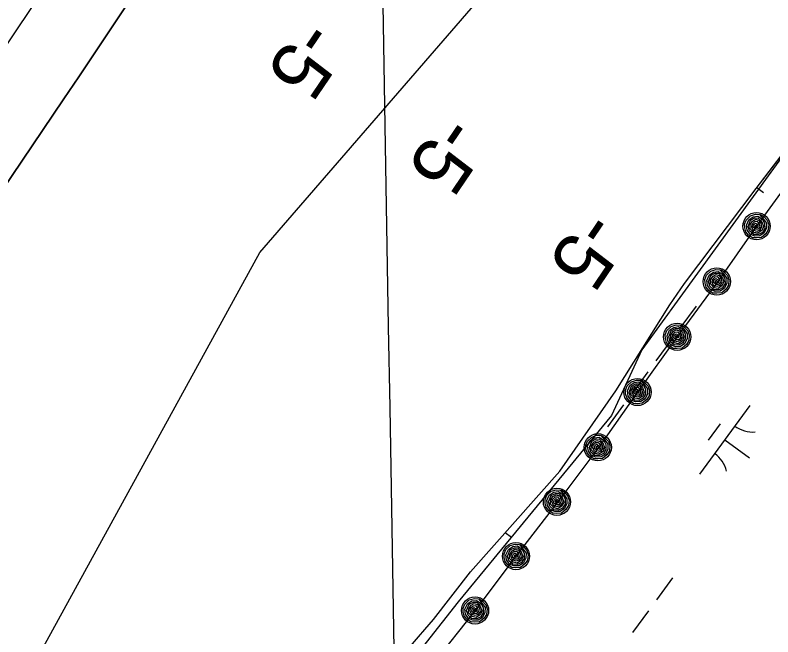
# Model space of a CAD drawing. Extents: x 3905714 to 3926767, y 183354 to 205755.
# Drawn here: x 3914646.5 to 3915092, y 188186.8 to 188552.1 of the extents above; entities that cross this region are included whole.
import ezdxf

# ---------------------------------------------------------------- set-up
doc = ezdxf.new("R2010")
doc.units = 0
for name, color, linetype in [('V-GRID-MAJR', 7, 'Continuous'), ('V-RIVR-EDGE', 7, 'Continuous'), ('V-RIVR-RANG', 7, 'Continuous'), ('V-RRAP-FSHR', 7, 'Continuous'), ('V-TOPO-DPTH', 7, 'Continuous'), ('V-TOPO-MINR', 7, 'Continuous'), ('V-TOPO-SHOR', 7, 'Continuous'), ('V-WETL-SWMP', 7, 'Continuous')]:
    doc.layers.add(name, color=color, linetype=linetype)

msp = doc.modelspace()

# ---------------------------------------------------------------- linework, layer by layer
at = {"layer": 'V-GRID-MAJR'}
msp.add_spline([(3914930.18, 184667.84), (3914884.14, 187327.39), (3914779.24, 193387.51), (3914694.62, 198275.87)], degree=3, dxfattribs=at)
at = {"layer": 'V-RIVR-EDGE'}
msp.add_lwpolyline([(3915604.94, 189214.16), (3915307.8, 188778.79), (3915113.05, 188490.69), (3915014.87, 188355.49), (3914997.17, 188316.86), (3914907.04, 188207.42), (3914841.05, 188123.72), (3914771.84, 187996.57), (3914746.09, 187948.29), (3914633.42, 187776.07), (3914490.18, 187553.96), (3914317.96, 187185.39)], dxfattribs=at)
at = {"layer": 'V-RRAP-FSHR'}
for points in [[(3915129.94, 188492.45), (3915105.88, 188460.49), (3915082.41, 188428.1), (3915059.71, 188395.62), (3915035.74, 188363.13), (3915012.4, 188330.64), (3914989.65, 188298.15), (3914965.56, 188266.16), (3914940.98, 188234.22), (3914916.9, 188202.28), (3914892.11, 188170.9), (3914866.99, 188139.76), (3914842.29, 188108.34), (3914822.55, 188073.56), (3914802.81, 188038.77), (3914782.74, 188004.18), (3914761.26, 187970.43), (3914739.78, 187936.69), (3914718.31, 187902.94)], [(3915084.68, 188435.07), (3915086.44, 188433.95), (3915088.71, 188431.6), (3915089.55, 188429.15), (3915089.24, 188425.96), (3915087.8, 188423.61), (3915085.25, 188421.47), (3915082.36, 188421.24), (3915080.08, 188421.29), (3915077.69, 188422.83), (3915076.13, 188424.82), (3915075.45, 188427.07), (3915075.42, 188429.29), (3915076.32, 188431.74), (3915078.81, 188434.17), (3915081.83, 188435.16), (3915084.23, 188434.99), (3915086.54, 188432.33), (3915088.25, 188429.91), (3915088.23, 188427.11), (3915086.93, 188424.15), (3915084.34, 188422.45), (3915081.33, 188422.27), (3915078.74, 188423.34), (3915076.85, 188425.77), (3915076.46, 188428.73), (3915077.82, 188431.89), (3915080.41, 188433.63), (3915083.17, 188434.06), (3915085.95, 188432.17), (3915087.16, 188429.68), (3915087.2, 188426.84), (3915085.81, 188424.45), (3915083.48, 188423.21), (3915080.72, 188423.28), (3915078.33, 188425.32), (3915077.47, 188428.03), (3915078.94, 188431.63), (3915081.41, 188433.02), (3915083.31, 188432.91), (3915085.46, 188430.73), (3915086.43, 188428.01), (3915085.63, 188425.7), (3915083.1, 188424.03), (3915080.76, 188424.44), (3915078.6, 188426.65), (3915078.71, 188429.05), (3915080, 188431.11), (3915081.89, 188432.18), (3915083.85, 188431.55), (3915084.85, 188429.83), (3915085.4, 188427.59), (3915084.29, 188425.84), (3915082.48, 188425.08), (3915080.43, 188425.83), (3915079.56, 188427.54), (3915079.78, 188429.29), (3915081.32, 188430.89), (3915082.65, 188430.98), (3915083.91, 188429.42), (3915084.28, 188427.54), (3915083.47, 188426.36), (3915081.91, 188426.29), (3915080.44, 188427.45), (3915080.7, 188429.07), (3915081.73, 188429.91), (3915083.13, 188429.05), (3915083.25, 188427.41), (3915082.09, 188427.2), (3915081.49, 188428.17), (3915081.81, 188428.95), (3915082.44, 188428.14)], [(3915061.35, 188402.58), (3915063.1, 188401.46), (3915065.38, 188399.11), (3915066.21, 188396.67), (3915065.9, 188393.47), (3915064.46, 188391.12), (3915061.92, 188388.98), (3915059.02, 188388.76), (3915056.75, 188388.8), (3915054.36, 188390.34), (3915052.8, 188392.33), (3915052.11, 188394.58), (3915052.08, 188396.8), (3915052.98, 188399.26), (3915055.48, 188401.68), (3915058.5, 188402.68), (3915060.9, 188402.5), (3915063.2, 188399.84), (3915064.92, 188397.42), (3915064.89, 188394.63), (3915063.6, 188391.67), (3915061, 188389.96), (3915057.99, 188389.78), (3915055.41, 188390.85), (3915053.52, 188393.29), (3915053.12, 188396.24), (3915054.49, 188399.4), (3915057.07, 188401.14), (3915059.83, 188401.57), (3915062.62, 188399.68), (3915063.82, 188397.2), (3915063.87, 188394.35), (3915062.48, 188391.97), (3915060.15, 188390.72), (3915057.39, 188390.8), (3915055, 188392.84), (3915054.13, 188395.55), (3915055.6, 188399.14), (3915058.08, 188400.53), (3915059.98, 188400.42), (3915062.12, 188398.24), (3915063.09, 188395.52), (3915062.29, 188393.21), (3915059.76, 188391.54), (3915057.43, 188391.96), (3915055.26, 188394.16), (3915055.37, 188396.57), (3915056.67, 188398.62), (3915058.55, 188399.69), (3915060.52, 188399.07), (3915061.51, 188397.34), (3915062.07, 188395.11), (3915060.95, 188393.35), (3915059.15, 188392.59), (3915057.1, 188393.35), (3915056.23, 188395.05), (3915056.44, 188396.8), (3915057.98, 188398.4), (3915059.31, 188398.49), (3915060.57, 188396.94), (3915060.95, 188395.05), (3915060.13, 188393.87), (3915058.57, 188393.8), (3915057.1, 188394.96), (3915057.36, 188396.58), (3915058.4, 188397.42), (3915059.8, 188396.56), (3915059.92, 188394.92), (3915058.76, 188394.71), (3915058.16, 188395.68), (3915058.47, 188396.47), (3915059.11, 188395.65)], [(3915038.01, 188370.09), (3915039.77, 188368.97), (3915042.04, 188366.62), (3915042.88, 188364.18), (3915042.56, 188360.98), (3915041.13, 188358.63), (3915038.58, 188356.49), (3915035.69, 188356.27), (3915033.41, 188356.32), (3915031.02, 188357.85), (3915029.46, 188359.84), (3915028.78, 188362.1), (3915028.75, 188364.32), (3915029.65, 188366.77), (3915032.14, 188369.19), (3915035.17, 188370.19), (3915037.56, 188370.02), (3915039.86, 188367.35), (3915041.58, 188364.93), (3915041.56, 188362.14), (3915040.26, 188359.18), (3915037.67, 188357.48), (3915034.66, 188357.3), (3915032.07, 188358.36), (3915030.18, 188360.8), (3915029.78, 188363.75), (3915031.15, 188366.91), (3915033.74, 188368.65), (3915036.5, 188369.09), (3915039.28, 188367.2), (3915040.49, 188364.71), (3915040.53, 188361.86), (3915039.14, 188359.48), (3915036.81, 188358.24), (3915034.05, 188358.31), (3915031.66, 188360.35), (3915030.8, 188363.06), (3915032.27, 188366.65), (3915034.74, 188368.04), (3915036.65, 188367.94), (3915038.79, 188365.75), (3915039.75, 188363.04), (3915038.96, 188360.73), (3915036.42, 188359.05), (3915034.09, 188359.47), (3915031.93, 188361.67), (3915032.04, 188364.08), (3915033.33, 188366.14), (3915035.21, 188367.2), (3915037.18, 188366.58), (3915038.18, 188364.85), (3915038.73, 188362.62), (3915037.62, 188360.86), (3915035.81, 188360.11), (3915033.76, 188360.86), (3915032.89, 188362.56), (3915033.11, 188364.32), (3915034.65, 188365.91), (3915035.98, 188366), (3915037.24, 188364.45), (3915037.61, 188362.56), (3915036.8, 188361.38), (3915035.24, 188361.31), (3915033.77, 188362.48), (3915034.03, 188364.09), (3915035.06, 188364.93), (3915036.46, 188364.07), (3915036.58, 188362.43), (3915035.42, 188362.22), (3915034.82, 188363.19), (3915035.14, 188363.98), (3915035.77, 188363.16)], [(3915014.68, 188337.6), (3915016.43, 188336.48), (3915018.7, 188334.13), (3915019.54, 188331.69), (3915019.23, 188328.49), (3915017.79, 188326.14), (3915015.25, 188324.01), (3915012.35, 188323.78), (3915010.08, 188323.83), (3915007.69, 188325.36), (3915006.13, 188327.35), (3915005.44, 188329.61), (3915005.41, 188331.83), (3915006.31, 188334.28), (3915008.81, 188336.7), (3915011.83, 188337.7), (3915014.23, 188337.53), (3915016.53, 188334.86), (3915018.25, 188332.44), (3915018.22, 188329.65), (3915016.93, 188326.69), (3915014.33, 188324.99), (3915011.32, 188324.81), (3915008.74, 188325.87), (3915006.85, 188328.31), (3915006.45, 188331.26), (3915007.82, 188334.42), (3915010.4, 188336.17), (3915013.16, 188336.6), (3915015.95, 188334.71), (3915017.15, 188332.22), (3915017.2, 188329.38), (3915015.81, 188326.99), (3915013.48, 188325.75), (3915010.72, 188325.82), (3915008.33, 188327.86), (3915007.46, 188330.57), (3915008.93, 188334.16), (3915011.41, 188335.55), (3915013.31, 188335.45), (3915015.45, 188333.26), (3915016.42, 188330.55), (3915015.62, 188328.24), (3915013.09, 188326.57), (3915010.76, 188326.98), (3915008.59, 188329.18), (3915008.7, 188331.59), (3915010, 188333.65), (3915011.88, 188334.71), (3915013.85, 188334.09), (3915014.84, 188332.37), (3915015.4, 188330.13), (3915014.28, 188328.38), (3915012.48, 188327.62), (3915010.42, 188328.37), (3915009.56, 188330.07), (3915009.77, 188331.83), (3915011.31, 188333.42), (3915012.64, 188333.52), (3915013.9, 188331.96), (3915014.27, 188330.07), (3915013.46, 188328.89), (3915011.9, 188328.82), (3915010.43, 188329.99), (3915010.69, 188331.6), (3915011.73, 188332.44), (3915013.13, 188331.58), (3915013.25, 188329.95), (3915012.09, 188329.74), (3915011.49, 188330.71), (3915011.8, 188331.49), (3915012.44, 188330.67)], [(3914991.34, 188305.11), (3914993.1, 188304), (3914995.37, 188301.64), (3914996.21, 188299.2), (3914995.9, 188296.01), (3914994.46, 188293.65), (3914991.91, 188291.52), (3914989.02, 188291.29), (3914986.74, 188291.34), (3914984.35, 188292.88), (3914982.79, 188294.86), (3914982.11, 188297.12), (3914982.08, 188299.34), (3914982.98, 188301.79), (3914985.47, 188304.21), (3914988.49, 188305.21), (3914990.89, 188305.04), (3914993.19, 188302.38), (3914994.91, 188299.95), (3914994.89, 188297.16), (3914993.59, 188294.2), (3914991, 188292.5), (3914987.99, 188292.32), (3914985.4, 188293.39), (3914983.51, 188295.82), (3914983.11, 188298.77), (3914984.48, 188301.93), (3914987.07, 188303.68), (3914989.83, 188304.11), (3914992.61, 188302.22), (3914993.82, 188299.73), (3914993.86, 188296.89), (3914992.47, 188294.5), (3914990.14, 188293.26), (3914987.38, 188293.33), (3914984.99, 188295.37), (3914984.13, 188298.08), (3914985.59, 188301.68), (3914988.07, 188303.07), (3914989.98, 188302.96), (3914992.12, 188300.77), (3914993.08, 188298.06), (3914992.29, 188295.75), (3914989.75, 188294.08), (3914987.42, 188294.49), (3914985.26, 188296.69), (3914985.37, 188299.1), (3914986.66, 188301.16), (3914988.54, 188302.22), (3914990.51, 188301.6), (3914991.51, 188299.88), (3914992.06, 188297.64), (3914990.95, 188295.89), (3914989.14, 188295.13), (3914987.09, 188295.88), (3914986.22, 188297.59), (3914986.44, 188299.34), (3914987.98, 188300.94), (3914989.31, 188301.03), (3914990.57, 188299.47), (3914990.94, 188297.58), (3914990.13, 188296.4), (3914988.57, 188296.33), (3914987.1, 188297.5), (3914987.36, 188299.11), (3914988.39, 188299.96), (3914989.79, 188299.09), (3914989.91, 188297.46), (3914988.75, 188297.25), (3914988.15, 188298.22), (3914988.46, 188299), (3914989.1, 188298.18)], [(3914967.49, 188273.07), (3914969.22, 188271.91), (3914971.44, 188269.51), (3914972.22, 188267.05), (3914971.83, 188263.86), (3914970.34, 188261.54), (3914967.75, 188259.46), (3914964.85, 188259.3), (3914962.58, 188259.4), (3914960.22, 188260.99), (3914958.71, 188263.02), (3914958.08, 188265.29), (3914958.1, 188267.51), (3914959.05, 188269.94), (3914961.6, 188272.3), (3914964.65, 188273.23), (3914967.04, 188273), (3914969.28, 188270.29), (3914970.94, 188267.83), (3914970.85, 188265.04), (3914969.49, 188262.11), (3914966.86, 188260.46), (3914963.84, 188260.35), (3914961.28, 188261.48), (3914959.45, 188263.96), (3914959.12, 188266.92), (3914960.56, 188270.05), (3914963.19, 188271.73), (3914965.96, 188272.1), (3914968.7, 188270.14), (3914969.84, 188267.63), (3914969.82, 188264.79), (3914968.38, 188262.43), (3914966.02, 188261.24), (3914963.26, 188261.38), (3914960.92, 188263.47), (3914960.12, 188266.2), (3914961.67, 188269.76), (3914964.17, 188271.1), (3914966.08, 188270.95), (3914968.17, 188268.71), (3914969.07, 188265.98), (3914968.22, 188263.68), (3914965.65, 188262.07), (3914963.33, 188262.54), (3914961.22, 188264.79), (3914961.38, 188267.2), (3914962.72, 188269.22), (3914964.63, 188270.24), (3914966.58, 188269.58), (3914967.54, 188267.83), (3914968.04, 188265.58), (3914966.88, 188263.85), (3914965.06, 188263.14), (3914963.03, 188263.94), (3914962.2, 188265.66), (3914962.46, 188267.41), (3914964.04, 188268.97), (3914965.36, 188269.03), (3914966.59, 188267.45), (3914966.92, 188265.55), (3914966.08, 188264.39), (3914964.52, 188264.36), (3914963.07, 188265.55), (3914963.37, 188267.16), (3914964.42, 188267.98), (3914965.8, 188267.08), (3914965.89, 188265.45), (3914964.72, 188265.26), (3914964.15, 188266.25), (3914964.48, 188267.02), (3914965.09, 188266.19)], [(3914943.42, 188241.12), (3914945.14, 188239.97), (3914947.36, 188237.56), (3914948.15, 188235.1), (3914947.76, 188231.92), (3914946.27, 188229.6), (3914943.68, 188227.52), (3914940.77, 188227.36), (3914938.5, 188227.46), (3914936.15, 188229.05), (3914934.63, 188231.08), (3914934, 188233.35), (3914934.02, 188235.57), (3914934.98, 188238), (3914937.53, 188240.36), (3914940.57, 188241.29), (3914942.96, 188241.06), (3914945.2, 188238.35), (3914946.87, 188235.89), (3914946.78, 188233.09), (3914945.41, 188230.17), (3914942.78, 188228.52), (3914939.77, 188228.41), (3914937.21, 188229.54), (3914935.38, 188232.02), (3914935.04, 188234.98), (3914936.48, 188238.1), (3914939.11, 188239.79), (3914941.88, 188240.16), (3914944.62, 188238.2), (3914945.77, 188235.69), (3914945.75, 188232.85), (3914944.3, 188230.49), (3914941.94, 188229.3), (3914939.19, 188229.44), (3914936.84, 188231.53), (3914936.04, 188234.26), (3914937.59, 188237.82), (3914940.1, 188239.15), (3914942, 188239), (3914944.09, 188236.77), (3914945, 188234.03), (3914944.15, 188231.74), (3914941.57, 188230.13), (3914939.25, 188230.6), (3914937.14, 188232.85), (3914937.3, 188235.25), (3914938.65, 188237.28), (3914940.55, 188238.3), (3914942.5, 188237.63), (3914943.46, 188235.89), (3914943.96, 188233.64), (3914942.81, 188231.91), (3914940.99, 188231.19), (3914938.95, 188231.99), (3914938.12, 188233.72), (3914938.38, 188235.47), (3914939.96, 188237.02), (3914941.29, 188237.09), (3914942.51, 188235.5), (3914942.84, 188233.61), (3914942, 188232.44), (3914940.44, 188232.41), (3914939, 188233.61), (3914939.29, 188235.22), (3914940.35, 188236.04), (3914941.73, 188235.14), (3914941.81, 188233.5), (3914940.65, 188233.32), (3914940.07, 188234.3), (3914940.4, 188235.08), (3914941.02, 188234.25)], [(3914919.34, 188209.18), (3914921.07, 188208.02), (3914923.29, 188205.62), (3914924.07, 188203.16), (3914923.68, 188199.97), (3914922.19, 188197.65), (3914919.6, 188195.58), (3914916.7, 188195.42), (3914914.43, 188195.52), (3914912.07, 188197.11), (3914910.56, 188199.13), (3914909.92, 188201.4), (3914909.95, 188203.62), (3914910.9, 188206.05), (3914913.45, 188208.42), (3914916.5, 188209.35), (3914918.89, 188209.12), (3914921.13, 188206.4), (3914922.79, 188203.94), (3914922.7, 188201.15), (3914921.34, 188198.22), (3914918.71, 188196.58), (3914915.69, 188196.47), (3914913.13, 188197.59), (3914911.3, 188200.07), (3914910.97, 188203.03), (3914912.41, 188206.16), (3914915.03, 188207.85), (3914917.8, 188208.21), (3914920.54, 188206.26), (3914921.69, 188203.75), (3914921.67, 188200.9), (3914920.23, 188198.55), (3914917.87, 188197.36), (3914915.11, 188197.49), (3914912.77, 188199.59), (3914911.97, 188202.32), (3914913.51, 188205.88), (3914916.02, 188207.21), (3914917.92, 188207.06), (3914920.01, 188204.83), (3914920.92, 188202.09), (3914920.07, 188199.8), (3914917.5, 188198.19), (3914915.18, 188198.65), (3914913.06, 188200.9), (3914913.23, 188203.31), (3914914.57, 188205.34), (3914916.48, 188206.36), (3914918.43, 188205.69), (3914919.39, 188203.95), (3914919.89, 188201.7), (3914918.73, 188199.97), (3914916.91, 188199.25), (3914914.88, 188200.05), (3914914.05, 188201.77), (3914914.3, 188203.52), (3914915.88, 188205.08), (3914917.21, 188205.14), (3914918.44, 188203.56), (3914918.76, 188201.66), (3914917.93, 188200.5), (3914916.36, 188200.47), (3914914.92, 188201.67), (3914915.22, 188203.28), (3914916.27, 188204.09), (3914917.65, 188203.2), (3914917.73, 188201.56), (3914916.57, 188201.38), (3914915.99, 188202.36), (3914916.32, 188203.14), (3914916.94, 188202.31)]]:
    msp.add_lwpolyline(points, dxfattribs=at)
for centre in [(3915082.41, 188428.11), (3915059.07, 188395.62), (3915035.74, 188363.13), (3915012.4, 188330.64), (3914989.07, 188298.15), (3914965.06, 188266.16), (3914940.98, 188234.22), (3914916.9, 188202.28)]:
    msp.add_circle(centre, 8, dxfattribs=at)
at = {"layer": 'V-TOPO-DPTH'}
msp.add_lwpolyline([(3915156.31, 189236.25), (3915127.17, 189191.91), (3915106.94, 189161.1), (3915086.71, 189130.28), (3915066.5, 189099.45), (3915046.31, 189068.62), (3914743.95, 188606.72), (3914735.42, 188593.71), (3914726.89, 188580.71), (3914718.33, 188567.72), (3914709.76, 188554.74), (3914701.17, 188541.77), (3914692.55, 188528.83), (3914683.9, 188515.9), (3914675.22, 188503), (3914325.19, 187983.94), (3914305.21, 187954.52), (3914285.09, 187925.18), (3914264.79, 187895.98), (3914244.36, 187866.87), (3914153.94, 187738.92)], dxfattribs=at)
at = {"layer": 'V-TOPO-MINR'}
for points in [[(3914184.96, 187503.5), (3914196.74, 187514.75), (3914208.33, 187526.22), (3914243.86, 187562.4), (3914272.61, 187592.54), (3914300.75, 187623.21), (3914327.99, 187654.68), (3914354.62, 187686.69), (3914407.31, 187751.91), (3914430.47, 187781.64), (3914452.91, 187811.89), (3914474.27, 187842.92), (3914494.9, 187874.46), (3914790.36, 188412.68), (3915372.48, 189084.64), (3915385.95, 189103.26), (3915669.65, 189841.93)], [(3914153.94, 187738.92), (3914244.36, 187866.87), (3914264.79, 187895.98), (3914285.09, 187925.18), (3914305.21, 187954.52), (3914325.19, 187983.94), (3914675.22, 188503), (3914683.9, 188515.9), (3914692.55, 188528.83), (3914701.17, 188541.77), (3914709.76, 188554.74), (3914718.33, 188567.72), (3914726.89, 188580.71), (3914735.42, 188593.71), (3914743.95, 188606.72), (3915046.31, 189068.62), (3915066.5, 189099.45), (3915086.71, 189130.28), (3915106.94, 189161.1), (3915127.17, 189191.91), (3915156.31, 189236.25)], [(3914187.78, 187866.31), (3914203.08, 187887.11), (3914218.27, 187908), (3914232.94, 187928.36), (3914240.66, 187939.17), (3914248.31, 187950.02), (3914255.87, 187960.95), (3914263.36, 187971.91), (3914325.89, 188064.33), (3914364.55, 188121.57), (3914403.16, 188178.84), (3914441.67, 188236.18), (3914480.13, 188293.56), (3914662.64, 188566.31), (3914675.95, 188586.23), (3914689.25, 188606.16), (3914702.53, 188626.1), (3914715.8, 188646.06), (3914787.08, 188753.4), (3914835.97, 188827.04), (3914884.85, 188900.68), (3914933.73, 188974.33), (3914982.6, 189047.98), (3915100.37, 189225.49)]]:
    msp.add_lwpolyline(points, dxfattribs=at)
at = {"layer": 'V-TOPO-SHOR'}
msp.add_lwpolyline([(3914878.88, 188181.2), (3914883.59, 188186.76), (3914887.47, 188191.07), (3914892.45, 188196.91), (3914914.2, 188224.97), (3914966.7, 188284.18), (3914999.66, 188331.27), (3915031.36, 188381.98), (3915040.08, 188394.48), (3915082.18, 188450.34), (3915126.92, 188508.7)], dxfattribs=at)
at = {"layer": 'V-WETL-SWMP'}
for p, q in [((3915082.18, 188450.34), (3915126.92, 188508.7)), ((3915040.08, 188394.48), (3915082.18, 188450.34)), ((3915082.55, 188450.82), (3915086.56, 188447.88)), ((3915031.36, 188381.98), (3915040.08, 188394.48)), ((3914999.66, 188331.27), (3915031.36, 188381.98)), ((3915046.82, 188381.17), (3915037.36, 188368.26)), ((3915032.64, 188361.81), (3915023.18, 188348.9)), ((3915018.45, 188342.45), (3915009, 188329.54)), ((3914966.7, 188284.18), (3914999.66, 188331.27)), ((3915004.27, 188323.09), (3914994.81, 188310.18)), ((3915078.45, 188322.76), (3915048.9, 188282.43)), ((3915061, 188312), (3915053.91, 188302.32)), ((3915063.68, 188302.6), (3915078.2, 188291.96)), ((3914914.2, 188224.97), (3914966.7, 188284.18)), ((3914934.67, 188248.06), (3914938.24, 188245.44)), ((3914892.45, 188196.91), (3914914.2, 188224.97)), ((3915033.04, 188221.49), (3915023.58, 188208.59)), ((3915018.85, 188202.13), (3915009.4, 188189.23)), ((3914887.47, 188191.07), (3914892.45, 188196.91)), ((3914883.59, 188186.76), (3914887.47, 188191.07))]:
    msp.add_line(p, q, dxfattribs=at)
for centre, start, end in [((3915080.19, 188324.74), 233, 274.5436), ((3915047.54, 188280.17), 13, 54.5436)]:
    msp.add_arc(centre, 17.62, start, end, dxfattribs=at)

# ---------------------------------------------------------------- texts
at = {"layer": 'V-RIVR-RANG'}
for p in [(3914815.72, 188551.4), (3914898.56, 188495.38), (3914981.39, 188439.36)]:
    msp.add_text('-5', height=33.5, rotation=235.7883, dxfattribs=at).set_placement(p)

doc.saveas('drawing.dxf')
